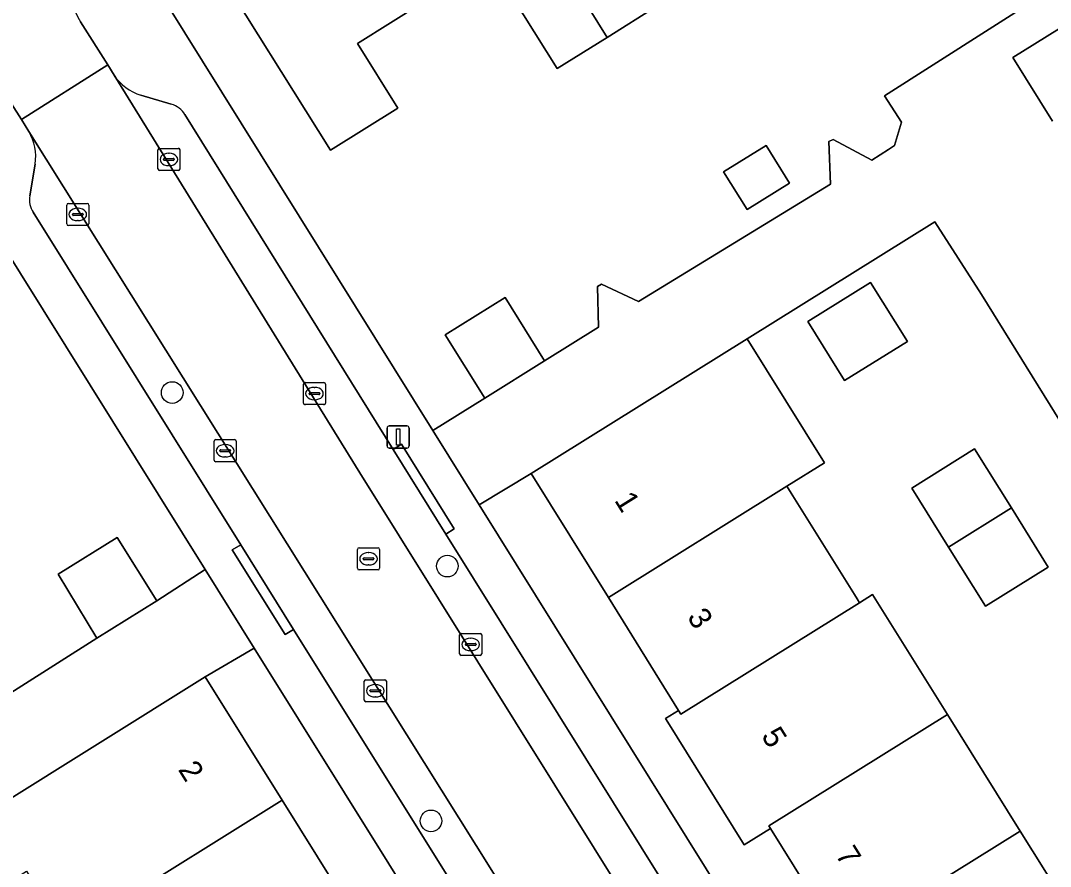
# Model space of a CAD drawing. Extents: x 159664 to 160323, y 385312 to 386115.
# Drawn here: x 159947.68 to 159994.22, y 385684.39 to 385722.61 of the extents above; entities that cross this region are included whole.
import ezdxf

# ---------------------------------------------------------------- set-up
doc = ezdxf.new("R2010")
doc.units = 0
for name, color, linetype in [('IMGEO_Boom', 7, 'Continuous'), ('IMGEO_Erf', 7, 'Continuous'), ('IMGEO_Kolk', 7, 'Continuous'), ('IMGEO_Lichtmast', 7, 'Continuous'), ('IMGEO_Pand', 7, 'Continuous'), ('IMGEO_Pand_nummerreeks', 7, 'Continuous'), ('IMGEO_Parkeervlak_open', 7, 'Continuous'), ('IMGEO_Rijbaan_lokaal_open', 7, 'Continuous'), ('IMGEO_Rioolput', 7, 'Continuous'), ('IMGEO_Voetpad_open', 7, 'Continuous')]:
    doc.layers.add(name, color=color, linetype=linetype)

msp = doc.modelspace()

# ---------------------------------------------------------------- linework, layer by layer
at = {"layer": 'IMGEO_Boom'}
for centre in [(159954.53, 385705.8), (159966.965, 385697.958), (159966.226, 385686.443)]:
    msp.add_circle(centre, 0.489, dxfattribs=at)
at = {"layer": 'IMGEO_Erf'}
for points in [[(159951.602, 385727.673), (159966.312, 385704.084), (159968.653, 385705.544), (159966.869, 385708.404), (159969.576, 385710.092), (159971.36, 385707.233), (159973.79, 385708.749), (159973.75, 385710.588), (159973.928, 385710.702), (159975.604, 385709.913), (159984.284, 385715.224), (159984.21, 385717.14), (159984.404, 385717.243), (159986.148, 385716.303), (159986.899, 385716.785), (159987.172, 385716.96), (159987.492, 385718.017), (159986.726, 385719.207), (159993.646, 385723.647)], [(160002.824, 385727.355), (159992.523, 385720.936), (159994.317, 385718.063)], [(159965.893, 385723.445), (159962.9, 385721.57), (159964.726, 385718.655), (159961.684, 385716.749), (159956.182, 385725.538)], [(159976.428, 385723.257), (159974.183, 385721.852), (159971.936, 385720.444), (159968.884, 385725.317)], [(160009.02, 385681.812), (160004.247, 385689.182), (159997.511, 385699.916), (159991.1, 385710.238), (159988.993, 385713.522), (159980.51, 385708.231), (159984.004, 385702.63), (159982.307, 385701.571), (159982.38, 385701.454), (159982.508, 385701.249), (159985.362, 385696.674), (159985.487, 385696.474), (159985.593, 385696.304), (159986.187, 385696.675), (159989.568, 385691.257), (159992.857, 385685.986), (159996.344, 385680.399)], [(159984.786, 385680.952), (159981.573, 385686.099), (159980.385, 385685.358), (159980.31, 385685.481), (159976.927, 385690.898), (159976.82, 385691.067), (159977.413, 385691.438), (159974.244, 385696.542), (159970.76, 385702.149), (159968.406, 385700.726), (160015.328, 385625.483)], [(160005.148, 385619.125), (159958.233, 385694.255), (159956.024, 385692.95), (159959.501, 385687.375), (159962.694, 385682.253)]]:
    msp.add_lwpolyline(points, dxfattribs=at)
for points in [[(159936.129, 385687.279), (159936.441, 385687.525), (159938.494, 385686.688), (159951.131, 385694.707), (159949.374, 385697.586), (159952.048, 385699.251), (159953.83, 385696.387), (159956.019, 385697.802), (159941.362, 385721.273), (159893.04, 385691.134), (159907.72, 385667.621), (159910.098, 385669.105), (159908.312, 385671.967), (159911.014, 385673.653), (159912.798, 385670.792), (159925.528, 385678.743), (159925.447, 385680.771), (159925.927, 385681.072), (159927.941, 385680.117), (159936.195, 385685.412)], [(159982.433, 385715.266), (159980.51, 385714.071), (159979.449, 385715.776), (159981.373, 385716.972)], [(159984.918, 385706.341), (159983.256, 385709.014), (159986.097, 385710.78), (159987.759, 385708.107)], [(159991.281, 385696.141), (159989.616, 385698.814), (159987.951, 385701.486), (159990.794, 385703.257), (159992.459, 385700.585), (159994.124, 385697.913)]]:
    msp.add_lwpolyline(points, close=True, dxfattribs=at)
at = {"layer": 'IMGEO_Kolk'}
for p, q in [((159953.881, 385715.912), (159953.881, 385716.764)), ((159953.956, 385716.838), (159954.808, 385716.838)), ((159954.882, 385716.764), (159954.882, 385715.912)), ((159954.14, 385716.332), (159954.14, 385716.344)), ((159954.578, 385716.295), (159954.18, 385716.295)), ((159954.183, 385716.381), (159954.581, 385716.381)), ((159954.369, 385716.618), (159954.394, 385716.618)), ((159954.624, 385716.344), (159954.624, 385716.332)), ((159954.808, 385715.838), (159953.956, 385715.838)), ((159954.392, 385716.058), (159954.367, 385716.058)), ((159949.762, 385713.424), (159949.762, 385714.276)), ((159949.837, 385714.35), (159950.689, 385714.35)), ((159950.25, 385714.13), (159950.275, 385714.13)), ((159950.763, 385714.276), (159950.763, 385713.424)), ((159950.021, 385713.844), (159950.021, 385713.856)), ((159950.459, 385713.807), (159950.061, 385713.807)), ((159950.064, 385713.893), (159950.462, 385713.893)), ((159950.273, 385713.57), (159950.248, 385713.57)), ((159950.505, 385713.856), (159950.505, 385713.844)), ((159950.689, 385713.35), (159949.837, 385713.35)), ((159960.458, 385705.328), (159960.458, 385706.18)), ((159960.533, 385706.254), (159961.385, 385706.254)), ((159961.459, 385706.18), (159961.459, 385705.328)), ((159960.717, 385705.748), (159960.717, 385705.76)), ((159961.155, 385705.711), (159960.757, 385705.711)), ((159960.76, 385705.797), (159961.158, 385705.797)), ((159960.946, 385706.034), (159960.971, 385706.034)), ((159961.201, 385705.76), (159961.201, 385705.748)), ((159961.385, 385705.254), (159960.533, 385705.254)), ((159960.969, 385705.474), (159960.944, 385705.474)), ((159956.424, 385702.746), (159956.424, 385703.598)), ((159956.499, 385703.672), (159957.351, 385703.672)), ((159956.912, 385703.452), (159956.937, 385703.452)), ((159957.425, 385703.598), (159957.425, 385702.746)), ((159956.683, 385703.166), (159956.683, 385703.178)), ((159957.121, 385703.129), (159956.723, 385703.129)), ((159956.726, 385703.215), (159957.124, 385703.215)), ((159956.935, 385702.892), (159956.91, 385702.892)), ((159957.167, 385703.178), (159957.167, 385703.166)), ((159957.351, 385702.672), (159956.499, 385702.672)), ((159967.596, 385694.919), (159968.448, 385694.919)), ((159967.521, 385693.993), (159967.521, 385694.845)), ((159967.78, 385694.413), (159967.78, 385694.425)), ((159967.823, 385694.462), (159968.221, 385694.462)), ((159968.009, 385694.699), (159968.034, 385694.699)), ((159968.264, 385694.425), (159968.264, 385694.413)), ((159968.522, 385694.845), (159968.522, 385693.993)), ((159968.218, 385694.376), (159967.82, 385694.376)), ((159968.032, 385694.139), (159968.007, 385694.139)), ((159968.448, 385693.919), (159967.596, 385693.919)), ((159963.21, 385691.899), (159963.21, 385692.751)), ((159963.285, 385692.825), (159964.137, 385692.825)), ((159963.698, 385692.605), (159963.723, 385692.605)), ((159964.211, 385692.751), (159964.211, 385691.899)), ((159963.469, 385692.319), (159963.469, 385692.331)), ((159963.907, 385692.282), (159963.509, 385692.282)), ((159963.512, 385692.368), (159963.91, 385692.368)), ((159963.953, 385692.331), (159963.953, 385692.319)), ((159964.137, 385691.825), (159963.285, 385691.825)), ((159963.721, 385692.045), (159963.696, 385692.045))]:
    msp.add_line(p, q, dxfattribs=at)
for points in [[(159953.881, 385715.912), (159953.881, 385716.764)], [(159953.956, 385716.838), (159954.808, 385716.838)], [(159954.882, 385716.764), (159954.882, 385715.912)], [(159954.808, 385715.838), (159953.956, 385715.838)], [(159949.762, 385713.424), (159949.762, 385714.276)], [(159949.837, 385714.35), (159950.689, 385714.35)], [(159950.763, 385714.276), (159950.763, 385713.424)], [(159950.689, 385713.35), (159949.837, 385713.35)], [(159960.458, 385705.328), (159960.458, 385706.18)], [(159960.533, 385706.254), (159961.385, 385706.254)], [(159961.459, 385706.18), (159961.459, 385705.328)], [(159961.385, 385705.254), (159960.533, 385705.254)], [(159956.424, 385702.746), (159956.424, 385703.598)], [(159956.499, 385703.672), (159957.351, 385703.672)], [(159957.425, 385703.598), (159957.425, 385702.746)], [(159957.351, 385702.672), (159956.499, 385702.672)], [(159967.596, 385694.919), (159968.448, 385694.919)], [(159967.521, 385693.993), (159967.521, 385694.845)], [(159968.522, 385694.845), (159968.522, 385693.993)], [(159968.448, 385693.919), (159967.596, 385693.919)], [(159963.21, 385691.899), (159963.21, 385692.751)], [(159963.285, 385692.825), (159964.137, 385692.825)], [(159964.211, 385692.751), (159964.211, 385691.899)], [(159964.137, 385691.825), (159963.285, 385691.825)]]:
    msp.add_lwpolyline(points, dxfattribs=at)
for centre, radius, start, end in [((159953.958, 385716.762), 0.0765, 91.552, 178.448), ((159953.958, 385716.762), 0.0765, 91.552, 178.448), ((159954.806, 385716.762), 0.0765, 1.552, 88.448), ((159954.806, 385716.762), 0.0765, 1.552, 88.448), ((159954.18, 385716.341), 0.0403, 85.8775, 175.7526), ((159954.177, 385716.331), 0.0366, 178.938, 274.7102), ((159954.581, 385716.338), 0.043, 264.8664, 352.4533), ((159954.585, 385716.343), 0.0386, 1.7309, 96.639), ((159953.958, 385715.914), 0.0765, 181.552, 268.448), ((159953.958, 385715.914), 0.0765, 181.552, 268.448), ((159954.806, 385715.914), 0.0765, 271.552, 358.448), ((159954.806, 385715.914), 0.0765, 271.552, 358.448), ((159949.839, 385714.274), 0.0765, 91.552, 178.448), ((159949.839, 385714.274), 0.0765, 91.552, 178.448), ((159950.687, 385714.274), 0.0765, 1.552, 88.448), ((159950.687, 385714.274), 0.0765, 1.552, 88.448), ((159950.061, 385713.853), 0.0403, 85.8775, 175.7526), ((159950.058, 385713.843), 0.0366, 178.938, 274.7102), ((159950.462, 385713.85), 0.043, 264.8664, 352.4533), ((159950.466, 385713.855), 0.0386, 1.7309, 96.639), ((159949.839, 385713.426), 0.0765, 181.552, 268.448), ((159949.839, 385713.426), 0.0765, 181.552, 268.448), ((159950.687, 385713.426), 0.0765, 271.552, 358.448), ((159950.687, 385713.426), 0.0765, 271.552, 358.448), ((159960.535, 385706.178), 0.0765, 91.552, 178.448), ((159960.535, 385706.178), 0.0765, 91.552, 178.448), ((159961.383, 385706.178), 0.0765, 1.552, 88.448), ((159961.383, 385706.178), 0.0765, 1.552, 88.448), ((159960.757, 385705.757), 0.0403, 85.8775, 175.7526), ((159960.754, 385705.747), 0.0366, 178.938, 274.7102), ((159961.158, 385705.754), 0.043, 264.8664, 352.4533), ((159961.162, 385705.759), 0.0386, 1.7309, 96.639), ((159960.535, 385705.33), 0.0765, 181.552, 268.448), ((159960.535, 385705.33), 0.0765, 181.552, 268.448), ((159961.383, 385705.33), 0.0765, 271.552, 358.448), ((159961.383, 385705.33), 0.0765, 271.552, 358.448), ((159956.501, 385703.596), 0.0765, 91.552, 178.448), ((159956.501, 385703.596), 0.0765, 91.552, 178.448), ((159957.349, 385703.596), 0.0765, 1.552, 88.448), ((159957.349, 385703.596), 0.0765, 1.552, 88.448), ((159956.723, 385703.175), 0.0403, 85.8775, 175.7526), ((159956.72, 385703.165), 0.0366, 178.938, 274.7102), ((159957.124, 385703.172), 0.043, 264.8664, 352.4533), ((159957.128, 385703.177), 0.0386, 1.7309, 96.639), ((159956.501, 385702.748), 0.0765, 181.552, 268.448), ((159956.501, 385702.748), 0.0765, 181.552, 268.448), ((159957.349, 385702.748), 0.0765, 271.552, 358.448), ((159957.349, 385702.748), 0.0765, 271.552, 358.448), ((159967.598, 385694.843), 0.0765, 91.552, 178.448), ((159967.598, 385694.843), 0.0765, 91.552, 178.448), ((159968.446, 385694.843), 0.0765, 1.552, 88.448), ((159968.446, 385694.843), 0.0765, 1.552, 88.448), ((159967.82, 385694.422), 0.0403, 85.8775, 175.7526), ((159968.225, 385694.424), 0.0386, 1.7309, 96.639), ((159967.598, 385693.995), 0.0765, 181.552, 268.448), ((159967.598, 385693.995), 0.0765, 181.552, 268.448), ((159967.817, 385694.412), 0.0366, 178.938, 274.7102), ((159968.221, 385694.419), 0.043, 264.8664, 352.4533), ((159968.446, 385693.995), 0.0765, 271.552, 358.448), ((159968.446, 385693.995), 0.0765, 271.552, 358.448), ((159963.287, 385692.749), 0.0765, 91.552, 178.448), ((159963.287, 385692.749), 0.0765, 91.552, 178.448), ((159964.135, 385692.749), 0.0765, 1.552, 88.448), ((159964.135, 385692.749), 0.0765, 1.552, 88.448), ((159963.509, 385692.328), 0.0403, 85.8775, 175.7526), ((159963.506, 385692.318), 0.0366, 178.938, 274.7102), ((159963.91, 385692.325), 0.043, 264.8664, 352.4533), ((159963.914, 385692.33), 0.0386, 1.7309, 96.639), ((159963.287, 385691.901), 0.0765, 181.552, 268.448), ((159963.287, 385691.901), 0.0765, 181.552, 268.448), ((159964.135, 385691.901), 0.0765, 271.552, 358.448), ((159964.135, 385691.901), 0.0765, 271.552, 358.448)]:
    msp.add_arc(centre, radius, start, end, dxfattribs=at)
for centre, major_axis, ratio, start_param, end_param in [((159954.368, 385716.338), (-0.387, 0.002), 0.722429, 4.712389, 7.853982), ((159954.393, 385716.338), (-0.39, 0.002), 0.717154, 1.570796, 4.712389), ((159950.249, 385713.85), (-0.387, 0.002), 0.722429, 4.712389, 7.853982), ((159950.274, 385713.85), (-0.39, 0.002), 0.717154, 1.570796, 4.712389), ((159960.945, 385705.754), (-0.387, 0.002), 0.722429, 4.712389, 7.853982), ((159960.97, 385705.754), (-0.39, 0.002), 0.717154, 1.570796, 4.712389), ((159956.911, 385703.172), (-0.387, 0.002), 0.722429, 4.712389, 7.853982), ((159956.936, 385703.172), (-0.39, 0.002), 0.717154, 1.570796, 4.712389), ((159968.008, 385694.419), (-0.387, 0.002), 0.722429, 4.712389, 7.853982), ((159968.033, 385694.419), (-0.39, 0.002), 0.717154, 1.570796, 4.712389), ((159963.697, 385692.325), (-0.387, 0.002), 0.722429, 4.712389, 7.853982), ((159963.722, 385692.325), (-0.39, 0.002), 0.717154, 1.570796, 4.712389)]:
    msp.add_ellipse(centre, major_axis=major_axis, ratio=ratio, start_param=start_param, end_param=end_param, dxfattribs=at)
at = {"layer": 'IMGEO_Lichtmast'}
for p, q in [((159964.343, 385704.291), (159965.133, 385704.291)), ((159965.133, 385704.291), (159964.343, 385704.291)), ((159964.243, 385703.391), (159964.243, 385704.191)), ((159964.243, 385704.191), (159964.243, 385703.391)), ((159965.233, 385704.191), (159965.233, 385703.391)), ((159965.233, 385703.391), (159965.233, 385704.191)), ((159965.133, 385703.291), (159964.343, 385703.291)), ((159964.343, 385703.291), (159965.133, 385703.291))]:
    msp.add_line(p, q, dxfattribs=at)
msp.add_lwpolyline([(159964.663, 385704.166), (159964.813, 385704.166), (159964.813, 385703.416), (159964.663, 385703.416), (159964.663, 385704.166)], dxfattribs=at)
for centre, start, end in [((159964.343, 385704.191), 90, 180), ((159964.343, 385704.191), 90, 180), ((159965.133, 385704.191), 0, 90), ((159965.133, 385704.191), 360, 90), ((159964.343, 385703.391), 180, 270), ((159964.343, 385703.391), 180, 270), ((159965.133, 385703.391), 270, 0), ((159965.133, 385703.391), 270, 0)]:
    msp.add_arc(centre, 0.1, start, end, dxfattribs=at)
at = {"layer": 'IMGEO_Pand'}
for points in [[(159972.492, 385736.386), (159972.192, 385736.189), (159971.205, 385736.431), (159969.709, 385735.508), (159969.502, 385734.512), (159967.207, 385733.077), (159974.183, 385721.852), (159976.428, 385723.257), (159973.376, 385728.13), (159976.432, 385730.045)], [(159965.893, 385723.445), (159968.884, 385725.317), (159971.936, 385720.444), (159974.183, 385721.852), (159967.207, 385733.077), (159965.332, 385731.906), (159964.14, 385732.201), (159961.482, 385730.544)], [(159961.482, 385730.544), (159957.359, 385727.973), (159958.121, 385726.751), (159956.182, 385725.538), (159961.684, 385716.749), (159964.726, 385718.655), (159962.9, 385721.57), (159965.893, 385723.445)], [(159979.449, 385715.776), (159980.51, 385714.071), (159982.433, 385715.266), (159981.373, 385716.972)], [(159987.759, 385708.107), (159986.097, 385710.78), (159983.256, 385709.014), (159984.918, 385706.341)], [(159968.653, 385705.544), (159971.36, 385707.233), (159969.576, 385710.092), (159966.869, 385708.404)], [(159984.004, 385702.63), (159980.51, 385708.231), (159970.76, 385702.149), (159974.244, 385696.542), (159982.307, 385701.571)], [(159990.794, 385703.257), (159987.951, 385701.486), (159989.616, 385698.814), (159992.459, 385700.585)], [(159985.593, 385696.304), (159985.487, 385696.474), (159985.362, 385696.674), (159982.508, 385701.249), (159982.38, 385701.454), (159982.307, 385701.571), (159974.244, 385696.542), (159977.413, 385691.438), (159977.519, 385691.267)], [(159991.281, 385696.141), (159994.124, 385697.913), (159992.459, 385700.585), (159989.616, 385698.814)], [(159949.374, 385697.586), (159951.131, 385694.707), (159953.83, 385696.387), (159952.048, 385699.251)], [(159989.568, 385691.257), (159986.187, 385696.675), (159985.593, 385696.304), (159977.519, 385691.267), (159977.413, 385691.438), (159976.82, 385691.067), (159976.927, 385690.898), (159980.31, 385685.481), (159980.385, 385685.358), (159981.573, 385686.099), (159981.497, 385686.221)], [(159959.501, 385687.375), (159956.024, 385692.95), (159941.773, 385684.049), (159943.46, 385681.356), (159943.483, 385681.37), (159947.943, 385684.164), (159949.748, 385681.284), (159951.444, 385682.343)], [(159989.568, 385691.257), (159981.497, 385686.221), (159981.573, 385686.099), (159984.786, 385680.952), (159992.857, 385685.986)], [(159962.694, 385682.253), (159959.501, 385687.375), (159951.444, 385682.343), (159951.523, 385682.217), (159951.847, 385681.7), (159954.251, 385677.861), (159954.633, 385677.251), (159954.832, 385676.933), (159962.878, 385681.958)], [(159996.344, 385680.399), (159992.857, 385685.986), (159984.786, 385680.952), (159988.273, 385675.363)]]:
    msp.add_lwpolyline(points, close=True, dxfattribs=at)
at = {"layer": 'IMGEO_Parkeervlak_open'}
for points in [[(159951.903, 385720.143), (159963.01, 385702.177), (159985.962, 385665.401), (159987.857, 385662.364), (160024.125, 385604.253), (160024.299, 385603.973)], [(159954.487, 385718.828), (159953.112, 385719.242)], [(160024.384, 385607.262), (160015.917, 385620.829), (160013.539, 385624.666), (159966.892, 385699.4), (159964.522, 385703.225), (159955.104, 385718.361)], [(160020.693, 385601.361), (160020.396, 385601.89), (160010.69, 385617.63), (159984.119, 385660.032), (159982.218, 385663.065), (159948.048, 385717.594)], [(159948.336, 385716.128), (159948.1, 385714.694)], [(159948.245, 385713.947), (159957.628, 385698.921), (159960.016, 385695.097), (160006.699, 385620.386), (160009.09, 385616.567), (160017.543, 385602.98)]]:
    msp.add_lwpolyline(points, dxfattribs=at)
for centre, radius, start, end in [((159953.746, 385721.354), 2.205, 213.3098, 253.3), ((159954.244, 385717.866), 0.993, 29.9395, 75.8172), ((159946.107, 385716.451), 2.253, 351.7463, 30.4825), ((159949.084, 385714.497), 1.004, 168.7065, 213.2636)]:
    msp.add_arc(centre, radius, start, end, dxfattribs=at)
at = {"layer": 'IMGEO_Rijbaan_lokaal_open'}
msp.add_lwpolyline([(159946.698, 385719.724), (159947.717, 385718.148), (159951.615, 385720.608), (159950.385, 385722.551)], dxfattribs=at)
msp.add_lwpolyline([(159982.218, 385663.065), (159985.962, 385665.401), (159963.01, 385702.177), (159951.903, 385720.143), (159951.615, 385720.608), (159947.717, 385718.148), (159948.048, 385717.594)], close=True, dxfattribs=at)
msp.add_arc((159957.184, 385726.364), 7.796, 180.5316, 209.2855, dxfattribs=at)
at = {"layer": 'IMGEO_Rioolput'}
for p, q in [((159962.904, 385697.862), (159962.904, 385698.714)), ((159962.979, 385698.788), (159963.831, 385698.788)), ((159963.905, 385698.714), (159963.905, 385697.862)), ((159963.163, 385698.282), (159963.163, 385698.294)), ((159963.601, 385698.245), (159963.203, 385698.245)), ((159963.206, 385698.331), (159963.604, 385698.331)), ((159963.392, 385698.568), (159963.417, 385698.568)), ((159963.647, 385698.294), (159963.647, 385698.282)), ((159963.831, 385697.788), (159962.979, 385697.788)), ((159963.415, 385698.008), (159963.39, 385698.008))]:
    msp.add_line(p, q, dxfattribs=at)
for points in [[(159962.904, 385697.862), (159962.904, 385698.714)], [(159962.979, 385698.788), (159963.831, 385698.788)], [(159963.905, 385698.714), (159963.905, 385697.862)], [(159963.831, 385697.788), (159962.979, 385697.788)]]:
    msp.add_lwpolyline(points, dxfattribs=at)
for centre, radius, start, end in [((159962.981, 385698.712), 0.0765, 91.552, 178.448), ((159962.981, 385698.712), 0.0765, 91.552, 178.448), ((159963.829, 385698.712), 0.0765, 1.552, 88.448), ((159963.829, 385698.712), 0.0765, 1.552, 88.448), ((159963.203, 385698.291), 0.0403, 85.8775, 175.7526), ((159963.2, 385698.281), 0.0366, 178.938, 274.7102), ((159963.604, 385698.288), 0.043, 264.8664, 352.4533), ((159963.608, 385698.293), 0.0386, 1.7309, 96.639), ((159962.981, 385697.864), 0.0765, 181.552, 268.448), ((159962.981, 385697.864), 0.0765, 181.552, 268.448), ((159963.829, 385697.864), 0.0765, 271.552, 358.448), ((159963.829, 385697.864), 0.0765, 271.552, 358.448)]:
    msp.add_arc(centre, radius, start, end, dxfattribs=at)
for centre, major_axis, ratio, start_param, end_param in [((159963.391, 385698.288), (-0.387, 0.002), 0.722429, 4.712389, 7.853982), ((159963.416, 385698.288), (-0.39, 0.002), 0.717154, 1.570796, 4.712389)]:
    msp.add_ellipse(centre, major_axis=major_axis, ratio=ratio, start_param=start_param, end_param=end_param, dxfattribs=at)
at = {"layer": 'IMGEO_Voetpad_open'}
for points in [[(160028.969, 385598.514), (160031.258, 385599.938), (160017.449, 385622.082), (160015.328, 385625.483), (159968.406, 385700.726), (159966.312, 385704.084), (159951.602, 385727.673)], [(159994.317, 385718.063), (159992.523, 385720.936), (160002.824, 385727.355)], [(159993.646, 385723.647), (159986.726, 385719.207), (159987.492, 385718.017), (159987.172, 385716.96), (159986.899, 385716.785), (159986.148, 385716.303), (159984.404, 385717.243), (159984.21, 385717.14), (159984.284, 385715.224), (159975.604, 385709.913), (159973.928, 385710.702), (159973.75, 385710.588), (159973.79, 385708.749), (159971.36, 385707.233), (159968.653, 385705.544), (159966.312, 385704.084), (159968.406, 385700.726), (159970.76, 385702.149), (159980.51, 385708.231), (159988.993, 385713.522), (159991.1, 385710.238), (159997.511, 385699.916), (160004.247, 385689.182), (160009.02, 385681.812)], [(159943.501, 385722.607), (159941.362, 385721.273), (159956.019, 385697.802), (159958.233, 385694.255), (160005.148, 385619.125), (160007.265, 385615.734), (160021.079, 385593.612), (160023.379, 385595.043)], [(159950.385, 385722.551), (159951.615, 385720.608), (159951.903, 385720.143)], [(159948.048, 385717.594), (159947.717, 385718.148), (159946.698, 385719.724)], [(159953.112, 385719.242), (159954.487, 385718.828)], [(159955.104, 385718.361), (159964.522, 385703.225), (159964.896, 385703.465), (159967.266, 385699.641), (159966.892, 385699.4), (160013.539, 385624.666), (160013.922, 385624.884), (160016.29, 385621.068), (160015.917, 385620.829), (160024.384, 385607.262)], [(159948.1, 385714.694), (159948.336, 385716.128)], [(160017.543, 385602.98), (160009.09, 385616.567), (160008.706, 385616.33), (160006.332, 385620.147), (160006.699, 385620.386), (159960.016, 385695.097), (159959.64, 385694.86), (159957.242, 385698.687), (159957.628, 385698.921), (159948.245, 385713.947)], [(159941.773, 385684.049), (159956.024, 385692.95), (159958.233, 385694.255), (159956.019, 385697.802), (159953.83, 385696.387), (159951.131, 385694.707), (159938.494, 385686.688), (159936.441, 385687.525), (159936.129, 385687.279), (159936.195, 385685.412), (159927.941, 385680.117)]]:
    msp.add_lwpolyline(points, dxfattribs=at)
for points in [[(159966.892, 385699.4), (159967.266, 385699.641), (159964.896, 385703.465), (159964.522, 385703.225)], [(159960.016, 385695.097), (159957.628, 385698.921), (159957.242, 385698.687), (159959.64, 385694.86)]]:
    msp.add_lwpolyline(points, close=True, dxfattribs=at)
for centre, radius, start, end in [((159957.184, 385726.364), 7.796, 180.5316, 209.2855), ((159953.746, 385721.354), 2.205, 213.3098, 253.3), ((159954.244, 385717.866), 0.993, 29.9395, 75.8172), ((159946.107, 385716.451), 2.253, 351.7463, 30.4825), ((159949.084, 385714.497), 1.004, 168.7065, 213.2636)]:
    msp.add_arc(centre, radius, start, end, dxfattribs=at)

# ---------------------------------------------------------------- texts
at = {"layer": 'IMGEO_Pand_nummerreeks'}
for s, rotation, p in [('1', 301.9536, (159974.489, 385700.934)), ('3', 301.9536, (159977.779, 385695.659)), ('5', 301.9536, (159981.13, 385690.287)), ('2', 301.9823, (159954.773, 385688.764)), ('7', 301.9536, (159984.48, 385684.915))]:
    msp.add_text(s, height=1, rotation=rotation, dxfattribs=at).set_placement(p)

doc.saveas('drawing.dxf')
